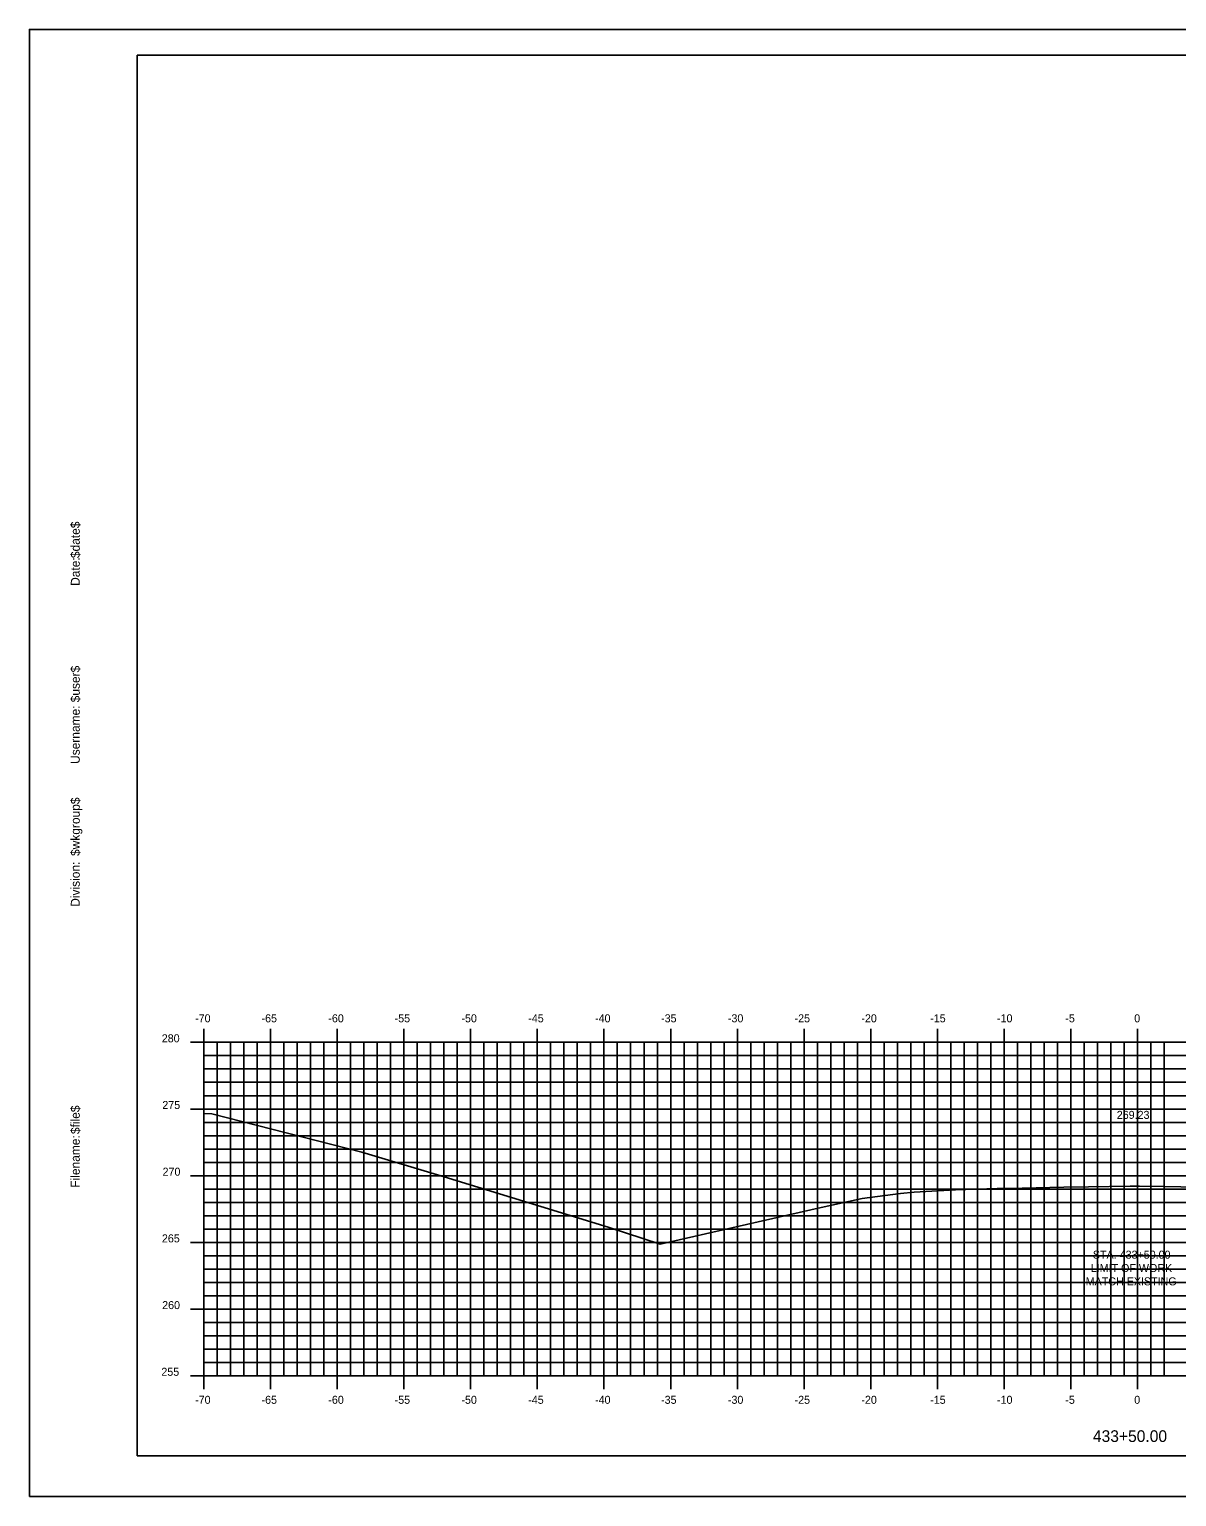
# Model space of a CAD drawing. Extents: x 1160718 to 1173142, y 616002 to 617630.
# Drawn here: x 1171875.1 to 1171961.1, y 616613.9 to 616723.9 of the extents above; entities that cross this region are included whole.
import ezdxf

# ---------------------------------------------------------------- set-up
doc = ezdxf.new("R2010")
doc.units = 0
for name, color, linetype in [('BORDER', 7, 'Continuous'), ('D_Roadway_Centerline', 7, 'Continuous'), ('D_Roadway_Centerline_Text', 7, 'Continuous'), ('H_V ANNOTATION', 7, 'Continuous'), ('MAJOR', 7, 'Continuous'), ('MINOR', 7, 'Continuous'), ('PLOT BOUNDARY', 7, 'Continuous'), ('S_Roadway_Centerline', 7, 'Continuous')]:
    doc.layers.add(name, color=color, linetype=linetype)

msp = doc.modelspace()

# ---------------------------------------------------------------- linework, layer by layer
at = {"layer": 'BORDER'}
for p, q in [((1172043.2, 616721.93), (1171883.2, 616721.93)), ((1171883.2, 616721.93), (1171883.2, 616616.93)), ((1171883.2, 616616.93), (1172043.2, 616616.93))]:
    msp.add_line(p, q, dxfattribs=at)
at = {"layer": 'MAJOR'}
for p, q in [((1171887.2, 616647.93), (1171888.2, 616647.93)), ((1171888.2, 616648.93), (1171888.2, 616647.93)), ((1171888.2, 616647.93), (1172028.2, 616647.93)), ((1171888.2, 616622.93), (1171888.2, 616647.93)), ((1171888.2, 616622.93), (1171888.2, 616647.93)), ((1171888.2, 616647.93), (1172028.2, 616647.93)), ((1171893.2, 616648.93), (1171893.2, 616647.93)), ((1171893.2, 616622.93), (1171893.2, 616647.93)), ((1171898.2, 616648.93), (1171898.2, 616647.93)), ((1171898.2, 616622.93), (1171898.2, 616647.93)), ((1171903.2, 616648.93), (1171903.2, 616647.93)), ((1171903.2, 616622.93), (1171903.2, 616647.93)), ((1171908.2, 616648.93), (1171908.2, 616647.93)), ((1171908.2, 616622.93), (1171908.2, 616647.93)), ((1171913.2, 616648.93), (1171913.2, 616647.93)), ((1171913.2, 616622.93), (1171913.2, 616647.93)), ((1171918.2, 616648.93), (1171918.2, 616647.93)), ((1171918.2, 616622.93), (1171918.2, 616647.93)), ((1171923.2, 616648.93), (1171923.2, 616647.93)), ((1171923.2, 616622.93), (1171923.2, 616647.93)), ((1171928.2, 616648.93), (1171928.2, 616647.93)), ((1171928.2, 616622.93), (1171928.2, 616647.93)), ((1171933.2, 616648.93), (1171933.2, 616647.93)), ((1171933.2, 616622.93), (1171933.2, 616647.93)), ((1171938.2, 616648.93), (1171938.2, 616647.93)), ((1171938.2, 616622.93), (1171938.2, 616647.93)), ((1171943.2, 616648.93), (1171943.2, 616647.93)), ((1171943.2, 616622.93), (1171943.2, 616647.93)), ((1171948.2, 616648.93), (1171948.2, 616647.93)), ((1171948.2, 616622.93), (1171948.2, 616647.93)), ((1171953.2, 616648.93), (1171953.2, 616647.93)), ((1171953.2, 616622.93), (1171953.2, 616647.93)), ((1171958.2, 616648.93), (1171958.2, 616647.93)), ((1171958.2, 616622.93), (1171958.2, 616647.93)), ((1171887.2, 616642.93), (1171888.2, 616642.93)), ((1171888.2, 616642.93), (1172028.2, 616642.93)), ((1171887.2, 616637.93), (1171888.2, 616637.93)), ((1171888.2, 616637.93), (1172028.2, 616637.93)), ((1171887.2, 616632.93), (1171888.2, 616632.93)), ((1171888.2, 616632.93), (1172028.2, 616632.93)), ((1171887.2, 616627.93), (1171888.2, 616627.93)), ((1171888.2, 616627.93), (1172028.2, 616627.93)), ((1171887.2, 616622.93), (1171888.2, 616622.93)), ((1171888.2, 616622.93), (1172028.2, 616622.93)), ((1171888.2, 616622.93), (1172028.2, 616622.93)), ((1171888.2, 616621.93), (1171888.2, 616622.93)), ((1171893.2, 616621.93), (1171893.2, 616622.93)), ((1171898.2, 616621.93), (1171898.2, 616622.93)), ((1171903.2, 616621.93), (1171903.2, 616622.93)), ((1171908.2, 616621.93), (1171908.2, 616622.93)), ((1171913.2, 616621.93), (1171913.2, 616622.93)), ((1171918.2, 616621.93), (1171918.2, 616622.93)), ((1171923.2, 616621.93), (1171923.2, 616622.93)), ((1171928.2, 616621.93), (1171928.2, 616622.93)), ((1171933.2, 616621.93), (1171933.2, 616622.93)), ((1171938.2, 616621.93), (1171938.2, 616622.93)), ((1171943.2, 616621.93), (1171943.2, 616622.93)), ((1171948.2, 616621.93), (1171948.2, 616622.93)), ((1171953.2, 616621.93), (1171953.2, 616622.93)), ((1171958.2, 616621.93), (1171958.2, 616622.93))]:
    msp.add_line(p, q, dxfattribs=at)
at = {"layer": 'MINOR'}
for p, q in [((1171889.2, 616622.93), (1171889.2, 616647.93)), ((1171890.2, 616622.93), (1171890.2, 616647.93)), ((1171891.2, 616622.93), (1171891.2, 616647.93)), ((1171892.2, 616622.93), (1171892.2, 616647.93)), ((1171894.2, 616622.93), (1171894.2, 616647.93)), ((1171895.2, 616622.93), (1171895.2, 616647.93)), ((1171896.2, 616622.93), (1171896.2, 616647.93)), ((1171897.2, 616622.93), (1171897.2, 616647.93)), ((1171899.2, 616622.93), (1171899.2, 616647.93)), ((1171900.2, 616622.93), (1171900.2, 616647.93)), ((1171901.2, 616622.93), (1171901.2, 616647.93)), ((1171902.2, 616622.93), (1171902.2, 616647.93)), ((1171904.2, 616622.93), (1171904.2, 616647.93)), ((1171905.2, 616622.93), (1171905.2, 616647.93)), ((1171906.2, 616622.93), (1171906.2, 616647.93)), ((1171907.2, 616622.93), (1171907.2, 616647.93)), ((1171909.2, 616622.93), (1171909.2, 616647.93)), ((1171910.2, 616622.93), (1171910.2, 616647.93)), ((1171911.2, 616622.93), (1171911.2, 616647.93)), ((1171912.2, 616622.93), (1171912.2, 616647.93)), ((1171914.2, 616622.93), (1171914.2, 616647.93)), ((1171915.2, 616622.93), (1171915.2, 616647.93)), ((1171916.2, 616622.93), (1171916.2, 616647.93)), ((1171917.2, 616622.93), (1171917.2, 616647.93)), ((1171919.2, 616622.93), (1171919.2, 616647.93)), ((1171920.2, 616622.93), (1171920.2, 616647.93)), ((1171921.2, 616622.93), (1171921.2, 616647.93)), ((1171922.2, 616622.93), (1171922.2, 616647.93)), ((1171924.2, 616622.93), (1171924.2, 616647.93)), ((1171925.2, 616622.93), (1171925.2, 616647.93)), ((1171926.2, 616622.93), (1171926.2, 616647.93)), ((1171927.2, 616622.93), (1171927.2, 616647.93)), ((1171929.2, 616622.93), (1171929.2, 616647.93)), ((1171930.2, 616622.93), (1171930.2, 616647.93)), ((1171931.2, 616622.93), (1171931.2, 616647.93)), ((1171932.2, 616622.93), (1171932.2, 616647.93)), ((1171934.2, 616622.93), (1171934.2, 616647.93)), ((1171935.2, 616622.93), (1171935.2, 616647.93)), ((1171936.2, 616622.93), (1171936.2, 616647.93)), ((1171937.2, 616622.93), (1171937.2, 616647.93)), ((1171939.2, 616622.93), (1171939.2, 616647.93)), ((1171940.2, 616622.93), (1171940.2, 616647.93)), ((1171941.2, 616622.93), (1171941.2, 616647.93)), ((1171942.2, 616622.93), (1171942.2, 616647.93)), ((1171944.2, 616622.93), (1171944.2, 616647.93)), ((1171945.2, 616622.93), (1171945.2, 616647.93)), ((1171946.2, 616622.93), (1171946.2, 616647.93)), ((1171947.2, 616622.93), (1171947.2, 616647.93)), ((1171949.2, 616622.93), (1171949.2, 616647.93)), ((1171950.2, 616622.93), (1171950.2, 616647.93)), ((1171951.2, 616622.93), (1171951.2, 616647.93)), ((1171952.2, 616622.93), (1171952.2, 616647.93)), ((1171954.2, 616622.93), (1171954.2, 616647.93)), ((1171955.2, 616622.93), (1171955.2, 616647.93)), ((1171956.2, 616622.93), (1171956.2, 616647.93)), ((1171957.2, 616622.93), (1171957.2, 616647.93)), ((1171959.2, 616622.93), (1171959.2, 616647.93)), ((1171960.2, 616622.93), (1171960.2, 616647.93)), ((1171888.2, 616646.93), (1172028.2, 616646.93)), ((1171888.2, 616646.93), (1171889.2, 616646.93)), ((1171888.2, 616645.93), (1172028.2, 616645.93)), ((1171888.2, 616645.93), (1171889.2, 616645.93)), ((1171888.2, 616644.93), (1172028.2, 616644.93)), ((1171888.2, 616644.93), (1171889.2, 616644.93)), ((1171888.2, 616643.93), (1172028.2, 616643.93)), ((1171888.2, 616643.93), (1171889.2, 616643.93)), ((1171888.2, 616641.93), (1172028.2, 616641.93)), ((1171888.2, 616641.93), (1171889.2, 616641.93)), ((1171888.2, 616640.93), (1172028.2, 616640.93)), ((1171888.2, 616640.93), (1171889.2, 616640.93)), ((1171888.2, 616639.93), (1172028.2, 616639.93)), ((1171888.2, 616639.93), (1171889.2, 616639.93)), ((1171888.2, 616638.93), (1172028.2, 616638.93)), ((1171888.2, 616638.93), (1171889.2, 616638.93)), ((1171888.2, 616636.93), (1172028.2, 616636.93)), ((1171888.2, 616636.93), (1171889.2, 616636.93)), ((1171888.2, 616635.93), (1172028.2, 616635.93)), ((1171888.2, 616635.93), (1171889.2, 616635.93)), ((1171888.2, 616634.93), (1172028.2, 616634.93)), ((1171888.2, 616634.93), (1171889.2, 616634.93)), ((1171888.2, 616633.93), (1172028.2, 616633.93)), ((1171888.2, 616633.93), (1171889.2, 616633.93)), ((1171888.2, 616631.93), (1172028.2, 616631.93)), ((1171888.2, 616631.93), (1171889.2, 616631.93)), ((1171888.2, 616630.93), (1172028.2, 616630.93)), ((1171888.2, 616630.93), (1171889.2, 616630.93)), ((1171888.2, 616629.93), (1172028.2, 616629.93)), ((1171888.2, 616629.93), (1171889.2, 616629.93)), ((1171888.2, 616628.93), (1172028.2, 616628.93)), ((1171888.2, 616628.93), (1171889.2, 616628.93)), ((1171888.2, 616626.93), (1172028.2, 616626.93)), ((1171888.2, 616626.93), (1171889.2, 616626.93)), ((1171888.2, 616625.93), (1172028.2, 616625.93)), ((1171888.2, 616625.93), (1171889.2, 616625.93)), ((1171888.2, 616624.93), (1172028.2, 616624.93)), ((1171888.2, 616624.93), (1171889.2, 616624.93)), ((1171888.2, 616623.93), (1172028.2, 616623.93)), ((1171888.2, 616623.93), (1171889.2, 616623.93))]:
    msp.add_line(p, q, dxfattribs=at)
at = {"layer": 'PLOT BOUNDARY'}
msp.add_lwpolyline([(1171875.11, 616613.87), (1172045.11, 616613.87), (1172045.11, 616723.87), (1171875.11, 616723.87)], close=True, dxfattribs=at)
at = {"layer": 'S_Roadway_Centerline'}
msp.add_lwpolyline([(1171888.2, 616642.59), (1171888.79, 616642.58), (1171900.04, 616639.69), (1171906.22, 616637.85), (1171918.51, 616634.08), (1171922.4, 616632.81), (1171934.26, 616635.49), (1171937.55, 616636.21), (1171939.28, 616636.44), (1171940.44, 616636.59), (1171941.45, 616636.69), (1171944.56, 616636.87), (1171947.68, 616636.96), (1171949.56, 616637), (1171952.68, 616637.06), (1171954.54, 616637.1), (1171957.66, 616637.15), (1171957.68, 616637.15), (1171958.36, 616637.15), (1171960.24, 616637.11), (1171962.68, 616637.06)], dxfattribs=at)

# ---------------------------------------------------------------- texts
at = {"layer": 'BORDER'}
for s, p in [('$date$', (1171878.89, 616684.23)), ('Date:', (1171878.89, 616682.15)), ('$user$', (1171878.89, 616673.42)), ('Username:', (1171878.89, 616668.8)), ('$wkgroup$', (1171878.89, 616661.9)), ('Division:', (1171878.89, 616658.09)), ('$file$', (1171878.89, 616641.05)), ('Filename:', (1171878.89, 616637.03))]:
    msp.add_text(s, height=0.67, rotation=90, dxfattribs=at).set_placement(p)
at = {"layer": 'D_Roadway_Centerline'}
for s, p in [('C', (1171958.2, 616637.16)), ('L', (1171958.2, 616637.15))]:
    msp.add_text(s, height=0.0146, dxfattribs=at).set_placement(p)
at = {"layer": 'D_Roadway_Centerline_Text'}
for s, p in [('269.23', (1171956.65, 616642.19)), ('STA. 433+50.00', (1171954.86, 616631.71)), ('MATCH EXISTING', (1171954.32, 616629.71)), ('LIMIT OF WORK', (1171954.7, 616630.71))]:
    msp.add_text(s, height=0.6, dxfattribs=at).set_placement(p)
at = {"layer": 'H_V ANNOTATION'}
for s, height, p in [('-70', 0.6, (1171887.54, 616649.43)), ('-65', 0.6, (1171892.52, 616649.43)), ('-60', 0.6, (1171897.53, 616649.43)), ('-55', 0.6, (1171902.5, 616649.43)), ('-50', 0.6, (1171907.51, 616649.43)), ('-45', 0.6, (1171912.52, 616649.43)), ('-40', 0.6, (1171917.53, 616649.43)), ('-35', 0.6, (1171922.48, 616649.43)), ('-30', 0.6, (1171927.49, 616649.43)), ('-25', 0.6, (1171932.49, 616649.43)), ('-20', 0.6, (1171937.5, 616649.43)), ('-15', 0.6, (1171942.66, 616649.43)), ('-10', 0.6, (1171947.67, 616649.43)), ('-5', 0.6, (1171952.79, 616649.43)), ('0', 0.6, (1171957.96, 616649.43)), ('280', 0.6, (1171885.04, 616647.93)), ('275', 0.6, (1171885.08, 616642.93)), ('270', 0.6, (1171885.1, 616637.93)), ('265', 0.6, (1171885.05, 616632.93)), ('260', 0.6, (1171885.07, 616627.93)), ('255', 0.6, (1171885.01, 616622.93)), ('-70', 0.6, (1171887.54, 616620.83)), ('-65', 0.6, (1171892.52, 616620.83)), ('-60', 0.6, (1171897.53, 616620.83)), ('-55', 0.6, (1171902.5, 616620.83)), ('-50', 0.6, (1171907.51, 616620.83)), ('-45', 0.6, (1171912.52, 616620.83)), ('-40', 0.6, (1171917.53, 616620.83)), ('-35', 0.6, (1171922.48, 616620.83)), ('-30', 0.6, (1171927.49, 616620.83)), ('-25', 0.6, (1171932.49, 616620.83)), ('-20', 0.6, (1171937.5, 616620.83)), ('-15', 0.6, (1171942.66, 616620.83)), ('-10', 0.6, (1171947.67, 616620.83)), ('-5', 0.6, (1171952.79, 616620.83)), ('0', 0.6, (1171957.96, 616620.83)), ('433+50.00', 0.875, (1171954.86, 616617.97))]:
    msp.add_text(s, height=height, dxfattribs=at).set_placement(p)

doc.saveas('drawing.dxf')
